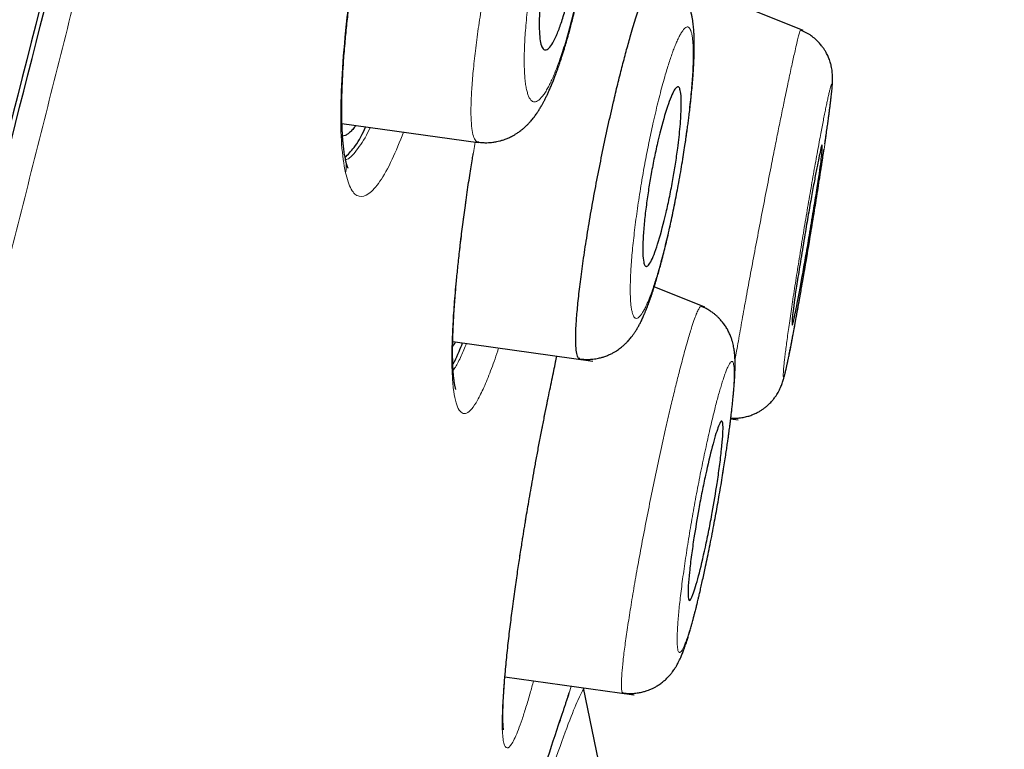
# Model space of a CAD drawing. Header units: millimetres. Extents: x 8 to 428, y 12 to 633.
# Tile 651 of 656: x 411.63 to 421.37, y 583.31 to 590.54. Entities that reach past the tile are written whole.
import ezdxf

# ---------------------------------------------------------------- set-up
doc = ezdxf.new("R2010")
doc.units = ezdxf.units.MM

msp = doc.modelspace()

# ---------------------------------------------------------------- linework, layer by layer
at = {"color": 7, "linetype": 'Continuous', "lineweight": 30}
for p, q in [((419.3847, 590.4298), (418.2501, 590.8883)), ((414.82, 589.5098), (416.1668, 589.3205)), ((418.412, 587.6889), (417.9106, 587.8915)), ((415.9165, 587.3504), (417.3029, 587.1555)), ((418.6676, 586.5848), (418.7396, 586.5747)), ((416.4327, 584.0296), (417.7094, 583.8501)), ((417.214, 583.9063), (417.2108, 583.9022)), ((417.678, 581.6577), (417.2112, 583.9201)), ((417.2114, 583.9025), (417.214, 583.9063)), ((417.7094, 583.8501), (417.7121, 583.8497))]:
    msp.add_line(p, q, dxfattribs=at)
at = {"color": 8, "linetype": 'Continuous', "lineweight": 0, "flags": 128}
msp.add_lwpolyline([(416.4299, 584.0297), (416.4343, 584.0516), (416.4352, 584.059)], dxfattribs=at)
at = {"color": 8, "linetype": 'Continuous', "lineweight": 0}
for centre, radius, start, end in [((414.6074, 589.089), 0.2553, 344.79465, 12.43312), ((415.6944, 587.1081), 0.2234, 344.88515, 2.22765)]:
    msp.add_arc(centre, radius, start, end, dxfattribs=at)
at = {"color": 7, "linetype": 'Continuous', "lineweight": 30}
for points, knots in [([(420.0143, 629.605), (420.0135, 629.6026), (420.0118, 629.5977), (419.9709, 629.469), (419.8775, 629.1474), (419.7217, 628.5799), (419.4964, 627.7522), (419.1985, 626.6706), (418.8245, 625.2999), (418.4108, 623.7794), (417.9767, 622.177), (417.5463, 620.5796), (417.0505, 618.7242), (416.485, 616.5797), (415.861, 614.1638), (415.1535, 611.4), (414.3718, 608.3235), (413.5264, 604.979), (412.6735, 601.595), (411.8176, 598.1974), (410.6798, 593.6743), (409.2516, 588.0183), (407.5364, 581.2404), (405.8196, 574.4916), (404.1039, 567.7616), (402.4119, 561.181), (400.7487, 554.7281), (399.1155, 548.4035), (397.707, 542.9442), (396.5243, 538.3599), (395.5675, 534.6468), (394.6152, 530.9454), (394.0005, 528.5446), (393.6916, 527.3385)], [0, 0, 0, 0, 0.030104, 0.061035, 0.09217, 0.123409, 0.154679, 0.185995, 0.217455, 0.249147, 0.270468, 0.291994, 0.313775, 0.335843, 0.357877, 0.379688, 0.405541, 0.431088, 0.456365, 0.481427, 0.506312, 0.555772, 0.604988, 0.653967, 0.702726, 0.751547, 0.797345, 0.843352, 0.889543, 0.91688, 0.944369, 0.972053, 1, 1, 1, 1]), ([(421.3749, 627.6784), (421.3742, 627.6754), (421.3726, 627.6691), (421.3344, 627.5379), (421.2451, 627.214), (421.1055, 626.6851), (420.9237, 625.9951), (420.7116, 625.1986), (420.4537, 624.2312), (420.147, 623.0747), (419.8031, 621.7801), (419.4259, 620.3572), (419.0212, 618.8254), (418.5979, 617.2161), (418.1697, 615.5695), (417.7521, 613.9425), (417.3069, 612.1961), (416.7872, 610.152), (416.1906, 607.8004), (415.5185, 605.149), (414.8321, 602.4406), (414.1356, 599.6965), (413.4321, 596.9301), (412.4894, 593.2246), (411.2999, 588.5722), (409.865, 582.9758), (408.4243, 577.3788), (406.9794, 571.7865), (405.5324, 566.1975), (404.1546, 560.907), (402.8521, 555.9116), (401.6245, 551.2139), (400.3974, 546.5215), (399.3255, 542.4223), (398.4087, 538.9182), (397.647, 536.0043), (396.8922, 533.114), (396.1463, 530.251), (395.6649, 528.3911), (395.4239, 527.4603)], [0, 0, 0, 0, 0.027802, 0.059104, 0.090443, 0.121803, 0.146902, 0.172005, 0.197113, 0.222239, 0.247392, 0.268376, 0.289385, 0.31042, 0.326215, 0.342014, 0.357809, 0.373592, 0.394608, 0.4156, 0.436565, 0.457508, 0.478426, 0.499323, 0.541077, 0.582794, 0.624472, 0.666101, 0.707702, 0.749322, 0.784323, 0.819351, 0.854402, 0.889475, 0.911535, 0.933614, 0.955715, 0.977839, 1, 1, 1, 1]), ([(411.3432, 588.545), (411.7805, 590.2594), (412.5045, 593.0981), (413.5064, 597.0351), (414.3543, 600.3616), (415.1909, 603.6403), (416.0099, 606.8423), (416.7563, 609.7519), (417.4213, 612.333), (418.0017, 614.5706), (418.5287, 616.5788), (418.9954, 618.3355), (419.4053, 619.87), (419.8228, 621.4271), (420.2231, 622.921), (420.5842, 624.2639), (420.8704, 625.327), (421.1092, 626.2224), (421.2781, 626.857), (421.3599, 627.1329), (421.3638, 627.1464), (421.3656, 627.1526)], [0, 0, 0, 0, 0.071861, 0.118981, 0.166245, 0.213437, 0.260487, 0.307746, 0.347209, 0.386499, 0.425942, 0.465442, 0.504795, 0.544129, 0.603206, 0.661979, 0.720088, 0.777941, 0.85505, 0.932506, 1, 1, 1, 1]), ([(416.1675, 589.3243), (416.1826, 589.3225), (416.211, 589.3192), (416.251, 589.3186), (416.2847, 589.3202), (416.3116, 589.323), (416.3339, 589.3263), (416.3564, 589.3305), (416.3818, 589.3363), (416.4087, 589.3441), (416.433, 589.3524), (416.4531, 589.3602), (416.4708, 589.3678), (416.4883, 589.376), (416.5081, 589.3861), (416.5299, 589.3983), (416.5509, 589.4115), (416.5684, 589.4234), (416.5836, 589.4345), (416.5999, 589.447), (416.6184, 589.4623), (416.6356, 589.4779), (416.6528, 589.4943), (416.6714, 589.5134), (416.6943, 589.5391), (416.7182, 589.5685), (416.7418, 589.6005), (416.7626, 589.6315), (416.7819, 589.6623), (416.799, 589.6918), (416.8144, 589.72), (416.8281, 589.7461), (416.8423, 589.7745), (416.8571, 589.8056), (416.8726, 589.8395), (416.8888, 589.877), (416.9049, 589.9158), (416.9203, 589.9546), (416.936, 589.9956), (416.9523, 590.0403), (416.9688, 590.087), (416.985, 590.1349), (416.9998, 590.1802), (417.0125, 590.2206), (417.0225, 590.2531), (417.0302, 590.2787), (417.0365, 590.2998), (417.0425, 590.3203), (417.0504, 590.3479), (417.061, 590.3854), (417.0745, 590.4344), (417.0895, 590.4911), (417.1057, 590.5542), (417.124, 590.6286), (417.1443, 590.7152), (417.1666, 590.8151), (417.1892, 590.9227), (417.2092, 591.0241), (417.2266, 591.1172), (417.2415, 591.2007), (417.2559, 591.2863), (417.2694, 591.3708), (417.2813, 591.4507), (417.2915, 591.5231), (417.3001, 591.5878), (417.3072, 591.645), (417.313, 591.6946), (417.3178, 591.737), (417.3215, 591.7723), (417.3242, 591.7983), (417.326, 591.8167), (417.3274, 591.8314), (417.329, 591.8488), (417.3311, 591.8711), (417.3335, 591.8986), (417.3364, 591.9335), (417.3394, 591.9736), (417.3424, 592.0164), (417.3449, 592.0573), (417.3475, 592.105), (417.3497, 592.1577), (417.3514, 592.214), (417.3523, 592.2659), (417.3524, 592.3112), (417.352, 592.3528), (417.3511, 592.3899), (417.3498, 592.4257), (417.3483, 592.4546), (417.3468, 592.4779), (417.3455, 592.4956), (417.3442, 592.5124), (417.3427, 592.5284), (417.341, 592.5456), (417.3386, 592.5673), (417.3355, 592.5917), (417.3319, 592.616), (417.3281, 592.6387), (417.3239, 592.6614), (417.3189, 592.6853), (417.3131, 592.7104), (417.3066, 592.7347), (417.3004, 592.7558), (417.294, 592.7759), (417.287, 592.7961), (417.2771, 592.8219), (417.2638, 592.8526), (417.2494, 592.8814), (417.2331, 592.9107), (417.2148, 592.9399), (417.194, 592.9688), (417.173, 592.9947), (417.1539, 593.0159), (417.1354, 593.0346), (417.1187, 593.0499), (417.1037, 593.0628), (417.0888, 593.0748), (417.0726, 593.0869), (417.0533, 593.1002), (417.0286, 593.1156), (416.9964, 593.1334), (416.9715, 593.1441), (416.9577, 593.15)], [0, 0, 0, 0, 0.00937, 0.01752, 0.024362, 0.029829, 0.033927, 0.03809, 0.044068, 0.050293, 0.055676, 0.060201, 0.063861, 0.067882, 0.072783, 0.078563, 0.084613, 0.089415, 0.092838, 0.097814, 0.104285, 0.11009, 0.114601, 0.122065, 0.130716, 0.141858, 0.153068, 0.163514, 0.1732, 0.184498, 0.192335, 0.20027, 0.209883, 0.218998, 0.228822, 0.240518, 0.251804, 0.261465, 0.272384, 0.283921, 0.295586, 0.307391, 0.319042, 0.328153, 0.335553, 0.341249, 0.345317, 0.349556, 0.35475, 0.363367, 0.373751, 0.385745, 0.398578, 0.412144, 0.430134, 0.44928, 0.469589, 0.491069, 0.506045, 0.521546, 0.537576, 0.55382, 0.568906, 0.582678, 0.595135, 0.606273, 0.616082, 0.624542, 0.631656, 0.637429, 0.640367, 0.642964, 0.646447, 0.65104, 0.656745, 0.663563, 0.672921, 0.682325, 0.691349, 0.699992, 0.714476, 0.727827, 0.740168, 0.752398, 0.761887, 0.772077, 0.781572, 0.790715, 0.795775, 0.800875, 0.805618, 0.809985, 0.814627, 0.820349, 0.828532, 0.83593, 0.841966, 0.848445, 0.855699, 0.863091, 0.87053, 0.876903, 0.881764, 0.887982, 0.894217, 0.90392, 0.913159, 0.919209, 0.928008, 0.937435, 0.94382, 0.950281, 0.956129, 0.960868, 0.964911, 0.968668, 0.972833, 0.977401, 0.983174, 0.990735, 1, 1, 1, 1]), ([(416.8453, 591.1662), (416.8564, 591.2225), (416.8787, 591.3355), (416.918, 591.4978), (416.9597, 591.6483), (417.0027, 591.7804), (417.0452, 591.8877), (417.0858, 591.9658), (417.1235, 592.0112), (417.1581, 592.0208), (417.1843, 591.9929), (417.2054, 591.9106), (417.2107, 591.765), (417.2018, 591.5748), (417.1856, 591.4136), (417.1638, 591.2508), (417.1358, 591.0848), (417.102, 590.9176), (417.063, 590.7527), (417.0213, 590.6012), (416.9786, 590.4691), (416.9369, 590.3632), (416.8966, 590.2868), (416.8592, 590.2427), (416.8243, 590.2336), (416.7971, 590.2616), (416.7754, 590.3439), (416.7695, 590.4895), (416.7784, 590.68), (416.7947, 590.8419), (416.8166, 591.0052), (416.8359, 591.1137), (416.8453, 591.1662)], [0, 0, 0, 0, 0.030284, 0.0608765, 0.0916011, 0.1227882, 0.1541107, 0.1859796, 0.2182187, 0.2507527, 0.281943, 0.312985, 0.3750745, 0.4093219, 0.4415886, 0.47152, 0.499643, 0.5305175, 0.5616016, 0.5927128, 0.6238472, 0.6552652, 0.6867511, 0.7186071, 0.7505777, 0.7817492, 0.8129333, 0.8750437, 0.9094932, 0.9417942, 0.9718435, 1, 1, 1, 1]), ([(414.8566, 589.1445), (414.8545, 589.1543), (414.8505, 589.173), (414.8453, 589.2034), (414.8409, 589.2329), (414.8371, 589.2621), (414.8335, 589.294), (414.83, 589.3297), (414.8268, 589.3696), (414.8243, 589.4083), (414.8224, 589.4451), (414.821, 589.4789), (414.82, 589.5103), (414.8193, 589.5393), (414.8187, 589.5672), (414.8183, 589.5986), (414.8181, 589.6348), (414.8182, 589.6763), (414.8187, 589.7207), (414.8196, 589.7695), (414.821, 589.8242), (414.8232, 589.8854), (414.8261, 589.9533), (414.8301, 590.028), (414.8353, 590.111), (414.8419, 590.2026), (414.8496, 590.2958), (414.8581, 590.3886), (414.8669, 590.4764), (414.8763, 590.563), (414.8859, 590.6456), (414.8955, 590.724), (414.905, 590.7979), (414.9143, 590.867), (414.9229, 590.9291), (414.9309, 590.9841), (414.9378, 591.0308), (414.9437, 591.0703), (414.9486, 591.1023), (414.9531, 591.1309), (414.9564, 591.1522), (414.9585, 591.1654), (414.9591, 591.1686)], [0, 0, 0, 0, 0.033137, 0.063117, 0.089927, 0.113789, 0.136672, 0.16583, 0.194065, 0.220959, 0.243607, 0.264791, 0.283657, 0.300084, 0.315536, 0.331559, 0.352779, 0.374926, 0.397999, 0.422208, 0.449214, 0.479375, 0.510704, 0.544841, 0.581789, 0.621549, 0.664126, 0.700013, 0.736498, 0.771009, 0.803462, 0.833839, 0.862128, 0.888331, 0.912452, 0.932336, 0.950038, 0.964709, 0.976334, 0.985518, 0.996382, 1, 1, 1, 1]), ([(417.1753, 587.1815), (417.1712, 587.1813), (417.159, 587.1806), (417.1457, 587.2139), (417.1351, 587.2792), (417.1321, 587.3779), (417.1366, 587.5065), (417.1484, 587.6619), (417.1671, 587.8409), (417.1921, 588.0404), (417.2232, 588.2573), (417.2599, 588.4886), (417.302, 588.7311), (417.3488, 588.98), (417.3991, 589.2313), (417.4522, 589.4807), (417.5026, 589.7037), (417.549, 589.8985), (417.5909, 590.0659), (417.6324, 590.2234), (417.6777, 590.3863), (417.7259, 590.548), (417.7755, 590.7), (417.8212, 590.8246), (417.8624, 590.9196), (417.8977, 590.9806), (417.9253, 591.0108), (417.9381, 591.0067), (417.9436, 591.0049)], [0, 0, 0, 0, 0.020559, 0.062089, 0.103579, 0.145003, 0.186344, 0.227638, 0.268903, 0.310122, 0.351277, 0.392386, 0.43353, 0.474762, 0.516064, 0.557392, 0.598711, 0.62971, 0.660723, 0.691754, 0.722807, 0.764193, 0.805488, 0.846588, 0.887434, 0.928371, 0.969564, 1, 1, 1, 1]), ([(417.1745, 587.1775), (417.1901, 587.1757), (417.2198, 587.1723), (417.2626, 587.1721), (417.3001, 587.1745), (417.3318, 587.1788), (417.3578, 587.1837), (417.3846, 587.1901), (417.4149, 587.199), (417.4498, 587.212), (417.4837, 587.2274), (417.5132, 587.2433), (417.5375, 587.2582), (417.5583, 587.2723), (417.5779, 587.2869), (417.5947, 587.3005), (417.6085, 587.3125), (417.6185, 587.3218), (417.6278, 587.3306), (417.6375, 587.3402), (417.6489, 587.3522), (417.6621, 587.3669), (417.6761, 587.3834), (417.6884, 587.3991), (417.6986, 587.4127), (417.7073, 587.4249), (417.7157, 587.4371), (417.7241, 587.4498), (417.7326, 587.4632), (417.7439, 587.4819), (417.7579, 587.5065), (417.7748, 587.5384), (417.789, 587.5676), (417.8005, 587.5926), (417.8083, 587.6103), (417.8146, 587.625), (417.8199, 587.6375), (417.8251, 587.6501), (417.8316, 587.6661), (417.8396, 587.6863), (417.8483, 587.7091), (417.8567, 587.7318), (417.865, 587.7546), (417.8725, 587.776), (417.8791, 587.7951), (417.8842, 587.8102), (417.8888, 587.8237), (417.8954, 587.8437), (417.9048, 587.8726), (417.9168, 587.9111), (417.9301, 587.9546), (417.9442, 588.0026), (417.9593, 588.056), (417.9762, 588.1175), (417.9947, 588.1879), (418.015, 588.2684), (418.0363, 588.3565), (418.0567, 588.4456), (418.0763, 588.5342), (418.0947, 588.6213), (418.1132, 588.7122), (418.1312, 588.8042), (418.1495, 588.9017), (418.1675, 589.0021), (418.185, 589.1043), (418.2006, 589.2001), (418.2136, 589.284), (418.2244, 589.3567), (418.2333, 589.4191), (418.2412, 589.4773), (418.2486, 589.5332), (418.256, 589.592), (418.2637, 589.6566), (418.2716, 589.7275), (418.2793, 589.8022), (418.2866, 589.88), (418.2919, 589.9445), (418.2956, 589.9937), (418.2977, 590.0261), (418.2995, 590.0541), (418.3008, 590.0777), (418.3019, 590.0974), (418.3027, 590.1152), (418.3036, 590.1337), (418.3047, 590.1616), (418.3059, 590.1985), (418.3068, 590.243), (418.3071, 590.2878), (418.3067, 590.3323), (418.3054, 590.3754), (418.3035, 590.4126), (418.3013, 590.4442), (418.2987, 590.4721), (418.2954, 590.5009), (418.2911, 590.5321), (418.2853, 590.5656), (418.2788, 590.5957), (418.273, 590.6185), (418.269, 590.6329), (418.2649, 590.6466), (418.2602, 590.6615), (418.2543, 590.6785), (418.2449, 590.7033), (418.2306, 590.736), (418.2107, 590.7741), (418.1881, 590.8102), (418.1639, 590.8433), (418.1358, 590.8764), (418.1068, 590.9052), (418.078, 590.9298), (418.0531, 590.9487), (418.0314, 590.9632), (418.0134, 590.9741), (417.9961, 590.9838), (417.9731, 590.9957), (417.9547, 591.0035), (417.9442, 591.008)], [0, 0, 0, 0, 0.009484, 0.017972, 0.025376, 0.031625, 0.036669, 0.040695, 0.047403, 0.055359, 0.063302, 0.070192, 0.07602, 0.081031, 0.086357, 0.092141, 0.095563, 0.09871, 0.101555, 0.104538, 0.108677, 0.113998, 0.119556, 0.125112, 0.129336, 0.133441, 0.137614, 0.141928, 0.146559, 0.151517, 0.161327, 0.172112, 0.184621, 0.191409, 0.197282, 0.201984, 0.205568, 0.209426, 0.214221, 0.22107, 0.228473, 0.235268, 0.241444, 0.248451, 0.253842, 0.257598, 0.261158, 0.265133, 0.274141, 0.284738, 0.295533, 0.307482, 0.320235, 0.333761, 0.350063, 0.367358, 0.385646, 0.40493, 0.421075, 0.437861, 0.455292, 0.472844, 0.489692, 0.509748, 0.528697, 0.546543, 0.563292, 0.575905, 0.587822, 0.599044, 0.609604, 0.620569, 0.633945, 0.648484, 0.664192, 0.681077, 0.699148, 0.707791, 0.715496, 0.72226, 0.728083, 0.732964, 0.736984, 0.74149, 0.746957, 0.75834, 0.770562, 0.783006, 0.796027, 0.808958, 0.821324, 0.830089, 0.83846, 0.847421, 0.857044, 0.867414, 0.878639, 0.884015, 0.887974, 0.891478, 0.895586, 0.900309, 0.905491, 0.916023, 0.926487, 0.935772, 0.944377, 0.952862, 0.962845, 0.969181, 0.975688, 0.981611, 0.984818, 0.988269, 0.99332, 1, 1, 1, 1]), ([(419.5987, 589.3072), (419.5993, 589.3116), (419.6032, 589.3373), (419.61, 589.3842), (419.6188, 589.4455), (419.6267, 589.502), (419.6334, 589.5505), (419.639, 589.5918), (419.6441, 589.6308), (419.6491, 589.6687), (419.6539, 589.7069), (419.6584, 589.7445), (419.6623, 589.7781), (419.6657, 589.8088), (419.6686, 589.8372), (419.6711, 589.8652), (419.6732, 589.8919), (419.6746, 589.9164), (419.6755, 589.941), (419.6756, 589.9663), (419.6745, 589.9947), (419.672, 590.0223), (419.6683, 590.0493), (419.6621, 590.0813), (419.6536, 590.113), (419.6442, 590.1408), (419.6358, 590.1621), (419.6269, 590.1821), (419.6165, 590.2031), (419.6034, 590.2266), (419.5867, 590.2527), (419.5655, 590.2817), (419.5383, 590.3133), (419.5043, 590.3464), (419.4631, 590.3791), (419.4148, 590.41), (419.3786, 590.4261), (419.3599, 590.4344)], [0, 0, 0, 0, 0.008809, 0.051706, 0.099287, 0.142651, 0.181828, 0.216839, 0.247702, 0.285347, 0.322399, 0.36079, 0.404002, 0.434803, 0.470432, 0.510912, 0.550783, 0.586866, 0.618958, 0.649459, 0.677776, 0.697186, 0.714925, 0.734137, 0.757175, 0.772332, 0.784722, 0.79577, 0.808578, 0.823258, 0.839826, 0.859214, 0.881812, 0.907475, 0.935967, 0.966955, 1, 1, 1, 1]), ([(417.8803, 589.012), (417.8906, 589.067), (417.9114, 589.1778), (417.9595, 589.3926), (418.0115, 589.5874), (418.06, 589.7332), (418.0939, 589.8156), (418.124, 589.8655), (418.1426, 589.8755), (418.1538, 589.8692), (418.1598, 589.8615), (418.1659, 589.8469), (418.174, 589.8127), (418.1795, 589.7356), (418.1765, 589.613), (418.1675, 589.4839), (418.157, 589.3764), (418.1418, 589.2517), (418.1221, 589.1112), (418.0953, 588.95), (418.0641, 588.7873), (418.0162, 588.5703), (417.9642, 588.3744), (417.9164, 588.2299), (417.8828, 588.149), (417.8531, 588.1004), (417.8347, 588.0908), (417.8239, 588.0964), (417.818, 588.1026), (417.8116, 588.1152), (417.8026, 588.147), (417.7958, 588.2237), (417.7985, 588.3426), (417.806, 588.4579), (417.8153, 588.5623), (417.8308, 588.6959), (417.8535, 588.8568), (417.8716, 588.962), (417.8803, 589.012)], [0, 0, 0, 0, 0.029615, 0.05974, 0.121053, 0.152487, 0.184649, 0.217319, 0.25044, 0.258794, 0.269271, 0.281824, 0.29633, 0.331608, 0.375037, 0.399028, 0.421678, 0.443199, 0.472741, 0.499687, 0.529843, 0.560442, 0.62206, 0.653588, 0.685382, 0.71771, 0.750294, 0.757237, 0.76664, 0.778453, 0.792733, 0.828921, 0.874987, 0.893194, 0.910723, 0.943419, 0.973088, 1, 1, 1, 1]), ([(414.9574, 589.4905), (414.9522, 589.4832), (414.9364, 589.4607), (414.911, 589.4329), (414.8812, 589.4063), (414.8531, 589.3906), (414.8346, 589.3834), (414.8262, 589.3843), (414.826, 589.3843)], [0, 0, 0, 0, 0.1075947, 0.3287891, 0.5508519, 0.7743893, 0.9956477, 1, 1, 1, 1]), ([(414.8512, 589.1708), (414.8803, 589.2012), (414.9426, 589.2662), (415.0128, 589.378), (415.0529, 589.4733), (415.0544, 589.4769)], [0, 0, 0, 0, 0.4583106, 0.9795822, 1, 1, 1, 1]), ([(418.6685, 586.5913), (418.6741, 586.5908), (418.6977, 586.5885), (418.7385, 586.5907), (418.7888, 586.597), (418.8344, 586.6078), (418.8745, 586.621), (418.9109, 586.6363), (418.9431, 586.6528), (418.972, 586.6704), (418.9972, 586.6879), (419.0201, 586.7059), (419.0447, 586.7276), (419.0698, 586.7531), (419.0949, 586.7831), (419.1144, 586.8101), (419.13, 586.8347), (419.1412, 586.8545), (419.1505, 586.8725), (419.1578, 586.8881), (419.1653, 586.9054), (419.173, 586.9249), (419.1804, 586.946), (419.187, 586.9666), (419.1924, 586.985), (419.1963, 586.9993), (419.2, 587.0132), (419.2035, 587.027), (419.207, 587.0413), (419.2108, 587.0571), (419.2146, 587.0736), (419.2184, 587.0904), (419.2218, 587.1057), (419.225, 587.1206), (419.2278, 587.1334), (419.23, 587.1438), (419.232, 587.153), (419.234, 587.1624), (419.2365, 587.1743), (419.2399, 587.1909), (419.2446, 587.2136), (419.2506, 587.2436), (419.258, 587.2805), (419.2664, 587.3235), (419.2755, 587.3706), (419.2862, 587.427), (419.2985, 587.4922), (419.3121, 587.5663), (419.3255, 587.6397), (419.3384, 587.7116), (419.3509, 587.7818), (419.3631, 587.8511), (419.3752, 587.9206), (419.3887, 587.9989), (419.4036, 588.0862), (419.4199, 588.1826), (419.4348, 588.2717), (419.4483, 588.3529), (419.4607, 588.4276), (419.4735, 588.5059), (419.4871, 588.5897), (419.5016, 588.679), (419.5167, 588.7735), (419.5323, 588.8723), (419.5464, 588.9625), (419.5589, 589.043), (419.5696, 589.1131), (419.5802, 589.1829), (419.587, 589.228), (419.5903, 589.2506)], [0, 0, 0, 0, 0.004581, 0.019316, 0.033122, 0.045837, 0.057336, 0.067525, 0.077936, 0.086764, 0.095127, 0.103069, 0.11058, 0.122131, 0.132655, 0.143148, 0.151181, 0.159415, 0.165048, 0.171296, 0.178567, 0.189252, 0.201735, 0.214276, 0.225695, 0.236109, 0.245704, 0.256037, 0.265591, 0.276434, 0.289011, 0.298355, 0.308234, 0.316953, 0.324174, 0.329899, 0.334133, 0.339207, 0.345551, 0.353326, 0.365485, 0.38003, 0.396961, 0.416232, 0.435914, 0.454973, 0.482393, 0.508415, 0.533044, 0.556288, 0.578157, 0.598951, 0.619572, 0.640086, 0.667276, 0.694291, 0.721134, 0.741155, 0.761177, 0.782461, 0.805395, 0.829986, 0.856244, 0.884187, 0.913846, 0.934513, 0.955853, 0.977865, 1, 1, 1, 1]), ([(419.402, 588.4112), (419.4075, 588.4444), (419.4184, 588.5101), (419.4402, 588.6372), (419.4666, 588.7855), (419.4951, 588.9413), (419.5272, 589.1102), (419.5573, 589.2569), (419.5698, 589.3024), (419.5729, 589.2951), (419.5739, 589.2852), (419.5738, 589.2627), (419.5708, 589.2176), (419.5618, 589.1359), (419.5452, 589.0147), (419.5196, 588.8484), (419.4854, 588.6398), (419.4537, 588.449), (419.4291, 588.3004), (419.4066, 588.1707), (419.3796, 588.0187), (419.35, 587.8589), (419.3253, 587.7279), (419.3058, 587.6288), (419.2871, 587.5398), (419.2784, 587.5083), (419.2752, 587.5155), (419.2742, 587.5259), (419.2744, 587.549), (419.2775, 587.5948), (419.2865, 587.6773), (419.3032, 587.799), (419.3287, 587.9651), (419.3626, 588.1733), (419.3885, 588.3296), (419.402, 588.4112)], [0, 0, 0, 0, 0.017894, 0.035369, 0.069588, 0.102526, 0.134219, 0.193705, 0.248425, 0.260418, 0.274124, 0.289385, 0.315245, 0.344754, 0.377857, 0.414477, 0.454837, 0.498779, 0.516946, 0.534873, 0.569618, 0.603066, 0.634939, 0.665649, 0.694918, 0.749222, 0.761557, 0.775372, 0.790733, 0.816875, 0.846363, 0.879506, 0.916075, 0.956148, 1, 1, 1, 1]), ([(414.8806, 589.0668), (414.8806, 589.0668), (414.8806, 589.0669), (414.88, 589.0681), (414.8789, 589.0706), (414.8772, 589.0744), (414.8752, 589.0794), (414.8729, 589.0856), (414.8705, 589.0928), (414.8676, 589.1019), (414.8643, 589.1133), (414.8606, 589.1274), (414.858, 589.1386), (414.8566, 589.1445)], [0, 0, 0, 0, 0.069182, 0.148529, 0.218301, 0.293127, 0.374957, 0.444822, 0.526864, 0.623257, 0.734134, 0.859654, 1, 1, 1, 1]), ([(415.9176, 587.1168), (415.9169, 587.1363), (415.9157, 587.1739), (415.9151, 587.2333), (415.9154, 587.2908), (415.9163, 587.3459), (415.9177, 587.3973), (415.9193, 587.4445), (415.9211, 587.4865), (415.9228, 587.5226), (415.9242, 587.5506), (415.9253, 587.5709), (415.9261, 587.5852), (415.9269, 587.5982), (415.9277, 587.6126), (415.9289, 587.6325), (415.9306, 587.659), (415.9329, 587.693), (415.9361, 587.7377), (415.9403, 587.7929), (415.9456, 587.8581), (415.9517, 587.9274), (415.9584, 588.0002), (415.966, 588.0764), (415.9743, 588.1561), (415.9834, 588.2393), (415.9933, 588.326), (416.0042, 588.416), (416.0159, 588.5092), (416.0282, 588.6035), (416.0415, 588.7019), (416.0555, 588.8013), (416.07, 588.9005), (416.084, 588.9928), (416.0974, 589.0781), (416.109, 589.1506), (416.1164, 589.1947), (416.1194, 589.2128)], [0, 0, 0, 0, 0.045729, 0.087937, 0.126616, 0.161755, 0.19334, 0.220887, 0.244978, 0.265183, 0.281217, 0.291037, 0.298182, 0.304187, 0.311777, 0.321004, 0.335566, 0.352938, 0.373123, 0.403144, 0.434906, 0.467555, 0.501083, 0.535484, 0.570749, 0.60687, 0.643839, 0.681645, 0.720282, 0.759471, 0.797035, 0.839351, 0.878674, 0.915025, 0.948419, 0.978869, 1, 1, 1, 1]), ([(417.6013, 583.8692), (417.6214, 583.8671), (417.6596, 583.863), (417.7147, 583.8651), (417.7634, 583.8716), (417.8047, 583.881), (417.8382, 583.8914), (417.8638, 583.9011), (417.8836, 583.9096), (417.9035, 583.919), (417.9278, 583.9319), (417.9587, 583.9509), (417.9904, 583.9739), (418.0214, 584.0002), (418.0492, 584.0275), (418.0731, 584.0547), (418.0914, 584.078), (418.1047, 584.0967), (418.1149, 584.112), (418.1229, 584.1248), (418.1303, 584.137), (418.1385, 584.1514), (418.1493, 584.1714), (418.1612, 584.1952), (418.1719, 584.2185), (418.181, 584.2396), (418.189, 584.2593), (418.1967, 584.2789), (418.2048, 584.3005), (418.2131, 584.3238), (418.2212, 584.3473), (418.2286, 584.3696), (418.2354, 584.3904), (418.2416, 584.4102), (418.2478, 584.4302), (418.2539, 584.4505), (418.2601, 584.4714), (418.2662, 584.4923), (418.2725, 584.5145), (418.279, 584.5375), (418.2858, 584.5623), (418.2929, 584.5887), (418.3009, 584.6187), (418.3092, 584.6505), (418.3171, 584.6815), (418.324, 584.7089), (418.3296, 584.7313), (418.3338, 584.7485), (418.3371, 584.7616), (418.3409, 584.7774), (418.3465, 584.8004), (418.3545, 584.8343), (418.3645, 584.8769), (418.3765, 584.9289), (418.3899, 584.9887), (418.4044, 585.0545), (418.4207, 585.1306), (418.4388, 585.2174), (418.4588, 585.3159), (418.4793, 585.4198), (418.4987, 585.5212), (418.5169, 585.6191), (418.5338, 585.7125), (418.5507, 585.8083), (418.5672, 585.9051), (418.5829, 585.9993), (418.5971, 586.0874), (418.6095, 586.1671), (418.6203, 586.2385), (418.6296, 586.3016), (418.6373, 586.3556), (418.6437, 586.4013), (418.6489, 586.4393), (418.6533, 586.4724), (418.6575, 586.504), (418.6617, 586.5372), (418.6663, 586.5733), (418.671, 586.6123), (418.676, 586.6543), (418.6811, 586.6996), (418.6863, 586.7475), (418.6908, 586.7923), (418.6947, 586.833), (418.6978, 586.8687), (418.7006, 586.9026), (418.7032, 586.9368), (418.7055, 586.9711), (418.7074, 587.0034), (418.7087, 587.0317), (418.7095, 587.0544), (418.7101, 587.0737), (418.7105, 587.0915), (418.7107, 587.1108), (418.7106, 587.1331), (418.7102, 587.1567), (418.7094, 587.18), (418.7082, 587.2018), (418.7066, 587.2219), (418.7047, 587.2413), (418.702, 587.2626), (418.6985, 587.2853), (418.6939, 587.3097), (418.6879, 587.3358), (418.6797, 587.365), (418.6683, 587.3983), (418.6533, 587.4342), (418.6346, 587.4708), (418.6127, 587.5065), (418.5882, 587.5402), (418.567, 587.5648), (418.5513, 587.5812), (418.5415, 587.591), (418.5319, 587.6), (418.5219, 587.609), (418.5081, 587.6207), (418.4877, 587.6365), (418.4587, 587.6564), (418.4214, 587.6783), (418.3927, 587.6908), (418.3772, 587.6976)], [0, 0, 0, 0, 0.011378, 0.021767, 0.031, 0.038951, 0.045531, 0.050683, 0.054375, 0.057685, 0.063466, 0.070826, 0.079751, 0.087446, 0.095728, 0.10351, 0.110758, 0.116285, 0.120909, 0.124644, 0.128156, 0.133304, 0.140184, 0.149564, 0.158195, 0.166, 0.173072, 0.180085, 0.188252, 0.19705, 0.205225, 0.212729, 0.21957, 0.225937, 0.232006, 0.238564, 0.244818, 0.250984, 0.257139, 0.264213, 0.270626, 0.27779, 0.285702, 0.294321, 0.3023, 0.308976, 0.314354, 0.318437, 0.321229, 0.323652, 0.329662, 0.33733, 0.346988, 0.358407, 0.37146, 0.385157, 0.399288, 0.417556, 0.436504, 0.456137, 0.476463, 0.493228, 0.510442, 0.52811, 0.546237, 0.564216, 0.580883, 0.596213, 0.610195, 0.622778, 0.633965, 0.643154, 0.651141, 0.657928, 0.664314, 0.671582, 0.679749, 0.688411, 0.698144, 0.708951, 0.720835, 0.733511, 0.743367, 0.752943, 0.762244, 0.771397, 0.781706, 0.792426, 0.801345, 0.808817, 0.814646, 0.820515, 0.826865, 0.834472, 0.84327, 0.851721, 0.859291, 0.86596, 0.872454, 0.878938, 0.886026, 0.893212, 0.900205, 0.907444, 0.915427, 0.924125, 0.932809, 0.941344, 0.949731, 0.957475, 0.960301, 0.962973, 0.965491, 0.967857, 0.970708, 0.975745, 0.98237, 0.990497, 1, 1, 1, 1]), ([(415.9444, 587.3465), (415.941, 587.3403), (415.931, 587.3219), (415.9218, 587.3088), (415.9156, 587.3002)], [0, 0, 0, 0, 0.338591, 1, 1, 1, 1]), ([(415.9175, 587.122), (415.9237, 587.133), (415.9434, 587.1677), (415.9758, 587.2387), (416.0026, 587.3068), (416.0143, 587.3366)], [0, 0, 0, 0, 0.207113, 0.653042, 1, 1, 1, 1]), ([(416.4352, 584.0589), (416.4379, 584.0893), (416.4432, 584.149), (416.4527, 584.2427), (416.4627, 584.3364), (416.4734, 584.4297), (416.4844, 584.5218), (416.4957, 584.6122), (416.5077, 584.7049), (416.5203, 584.7992), (416.5334, 584.8944), (416.5462, 584.9848), (416.5585, 585.0699), (416.5703, 585.1495), (416.5818, 585.2256), (416.5929, 585.2975), (416.6033, 585.3645), (416.6127, 585.4241), (416.6217, 585.4797), (416.6306, 585.5351), (416.642, 585.6048), (416.6563, 585.6906), (416.6738, 585.7939), (416.6927, 585.9028), (416.7129, 586.0171), (416.7344, 586.1365), (416.7576, 586.2619), (416.782, 586.3916), (416.8069, 586.521), (416.8314, 586.6457), (416.8547, 586.7617), (416.8766, 586.869), (416.8972, 586.9679), (416.9164, 587.0592), (416.9332, 587.1377), (416.9435, 587.1853), (416.9479, 587.2054)], [0, 0, 0, 0, 0.039183, 0.076863, 0.113041, 0.147715, 0.180879, 0.212527, 0.242652, 0.275866, 0.306991, 0.336022, 0.362954, 0.387786, 0.410517, 0.433483, 0.453817, 0.471522, 0.487408, 0.503871, 0.521068, 0.549569, 0.579872, 0.611972, 0.644964, 0.679663, 0.716101, 0.754297, 0.793111, 0.829959, 0.86474, 0.896815, 0.926895, 0.954978, 0.981059, 1, 1, 1, 1]), ([(415.947, 586.8747), (415.947, 586.8749), (415.9469, 586.8752), (415.9454, 586.8797), (415.9433, 586.8872), (415.9408, 586.8972), (415.938, 586.9105), (415.9349, 586.9272), (415.9318, 586.9467), (415.9293, 586.9652), (415.9274, 586.9809), (415.9261, 586.9929), (415.9249, 587.0052), (415.9236, 587.0193), (415.9221, 587.0367), (415.9206, 587.0587), (415.919, 587.0855), (415.9181, 587.1059), (415.9176, 587.1168)], [0, 0, 0, 0, 0.065459, 0.138869, 0.204514, 0.272756, 0.347515, 0.428688, 0.509572, 0.587899, 0.630146, 0.669016, 0.70451, 0.743749, 0.792908, 0.851998, 0.921026, 1, 1, 1, 1]), ([(418.3511, 585.6917), (418.3619, 585.7492), (418.3834, 585.8645), (418.4293, 586.0828), (418.4859, 586.3212), (418.5348, 586.4845), (418.5643, 586.553), (418.5845, 586.5726), (418.5932, 586.5247), (418.589, 586.4153), (418.5777, 586.2843), (418.5586, 586.1222), (418.5284, 585.9139), (418.4926, 585.6945), (418.4519, 585.4806), (418.4053, 585.2573), (418.3471, 585.0119), (418.2912, 584.8248), (418.2551, 584.7635), (418.243, 584.8219), (418.2467, 584.9305), (418.2578, 585.0623), (418.2773, 585.2256), (418.307, 585.435), (418.3345, 585.5947), (418.3511, 585.6917)], [0, 0, 0, 0, 0.031186, 0.06247, 0.124675, 0.186879, 0.218187, 0.24946, 0.303338, 0.336739, 0.374248, 0.41304, 0.446912, 0.499041, 0.531018, 0.562953, 0.625803, 0.688114, 0.749943, 0.803093, 0.836668, 0.874833, 0.913918, 0.947732, 1, 1, 1, 1]), ([(416.4191, 583.5031), (416.4191, 583.5035), (416.419, 583.5042), (416.4182, 583.5091), (416.4176, 583.5142), (416.4169, 583.5204), (416.4161, 583.5278), (416.4152, 583.5383), (416.4143, 583.5534), (416.4133, 583.5734), (416.4127, 583.5956), (416.4124, 583.6191), (416.4123, 583.6431), (416.4126, 583.6664), (416.4129, 583.6852), (416.4132, 583.6995), (416.4135, 583.7096), (416.4138, 583.7204), (416.4142, 583.7339), (416.4149, 583.752), (416.4158, 583.774), (416.417, 583.7998), (416.4185, 583.8291), (416.4205, 583.8635), (416.423, 583.9033), (416.4262, 583.949), (416.4302, 584.0009), (416.4335, 584.0391), (416.4352, 584.0589)], [0, 0, 0, 0, 0.051361, 0.08426, 0.115771, 0.145338, 0.173109, 0.202849, 0.251554, 0.303889, 0.35428, 0.402661, 0.448951, 0.490535, 0.52609, 0.54404, 0.559929, 0.574471, 0.594236, 0.620824, 0.65425, 0.688356, 0.727516, 0.771748, 0.821077, 0.875535, 0.935159, 1, 1, 1, 1]), ([(416.9733, 583.5777), (416.9769, 583.5887), (416.9849, 583.613), (416.9966, 583.6486), (417.0086, 583.6851), (417.0201, 583.7201), (417.0315, 583.7547), (417.0431, 583.7898), (417.055, 583.8255), (417.0648, 583.8549), (417.0705, 583.872), (417.0724, 583.8775)], [0, 0, 0, 0, 0.098543, 0.217579, 0.333346, 0.445848, 0.55969, 0.679635, 0.805717, 0.937946, 1, 1, 1, 1]), ([(415.7051, 579.3636), (415.7274, 579.4459), (415.8387, 579.8565), (416.0204, 580.4948), (416.2435, 581.2573), (416.4416, 581.9107), (416.6456, 582.5653), (416.8328, 583.1553), (416.9344, 583.4665), (416.979, 583.6032)], [0, 0, 0, 0, 0.036194, 0.180605, 0.325205, 0.469085, 0.613427, 0.830213, 1, 1, 1, 1])]:
    msp.add_open_spline(points, degree=3, knots=knots, dxfattribs=at)
at = {"color": 8, "linetype": 'Continuous', "lineweight": 0}
for points, knots in [([(416.1752, 589.3269), (416.1668, 589.327), (416.1475, 589.3271), (416.1252, 589.3649), (416.1075, 589.4332), (416.0974, 589.5337), (416.0956, 589.6639), (416.1017, 589.8205), (416.1154, 590.0005), (416.1365, 590.2007), (416.1645, 590.4183), (416.1992, 590.6502), (416.2406, 590.8931), (416.2877, 591.1425), (416.3395, 591.3941), (416.3951, 591.6434), (416.4487, 591.866), (416.4988, 592.0602), (416.5445, 592.2266), (416.5902, 592.383), (416.6406, 592.5444), (416.6949, 592.7044), (416.7516, 592.8541), (416.8049, 592.9764), (416.8538, 593.0685), (416.8969, 593.127), (416.9319, 593.1551), (416.9494, 593.1496), (416.957, 593.1472)], [0, 0, 0, 0, 0.03169, 0.072668, 0.113585, 0.154416, 0.195177, 0.235915, 0.276637, 0.317321, 0.357949, 0.398543, 0.439202, 0.479975, 0.520827, 0.5617, 0.602547, 0.633176, 0.663813, 0.694475, 0.725166, 0.766075, 0.806891, 0.847506, 0.887855, 0.928292, 0.96897, 1, 1, 1, 1]), ([(417.2395, 591.224), (417.2457, 591.2617), (417.2582, 591.3373), (417.2748, 591.4495), (417.2898, 591.56), (417.3028, 591.6678), (417.314, 591.7727), (417.3233, 591.8739), (417.3305, 591.9704), (417.3354, 592.0612), (417.3383, 592.1462), (417.3389, 592.2252), (417.3374, 592.2978), (417.3338, 592.3634), (417.3282, 592.4217), (417.3203, 592.4727), (417.3105, 592.5161), (417.2987, 592.5517), (417.2851, 592.5785), (417.2696, 592.5965), (417.2523, 592.6055), (417.2334, 592.6058), (417.2129, 592.5971), (417.1908, 592.5794), (417.1673, 592.5531), (417.1427, 592.5185), (417.1183, 592.478), (417.0946, 592.4333), (417.0719, 592.386), (417.049, 592.3337), (417.0258, 592.2766), (417.0025, 592.2146), (416.9775, 592.1433), (416.9507, 592.0618), (416.9224, 591.9694), (416.8945, 591.8721), (416.867, 591.7705), (416.8417, 591.6707), (416.8185, 591.574), (416.7975, 591.4817), (416.7774, 591.3888), (416.7584, 591.2952), (416.7403, 591.201), (416.7222, 591.1002), (416.7044, 590.9934), (416.6873, 590.8816), (416.6721, 590.7716), (416.6588, 590.6634), (416.6474, 590.5577), (416.6381, 590.4559), (416.631, 590.3593), (416.6262, 590.2685), (416.6237, 590.1836), (416.6234, 590.1047), (416.6254, 590.0321), (416.6295, 589.9664), (416.6357, 589.908), (416.6441, 589.857), (416.6546, 589.8134), (416.667, 589.7776), (416.6813, 589.7505), (416.6973, 589.7323), (416.7151, 589.7231), (416.7346, 589.7228), (416.7556, 589.7313), (416.778, 589.7485), (416.8016, 589.7743), (416.8264, 589.8089), (416.8509, 589.8495), (416.8746, 589.8943), (416.8972, 589.9415), (416.92, 589.9938), (416.943, 590.0512), (416.9662, 590.1136), (416.9909, 590.1849), (417.0173, 590.2665), (417.045, 590.359), (417.0725, 590.4568), (417.0994, 590.5589), (417.1242, 590.6591), (417.147, 590.7561), (417.1675, 590.8488), (417.1871, 590.942), (417.2056, 591.0357), (417.2232, 591.1298), (417.234, 591.1926), (417.2395, 591.224)], [0, 0, 0, 0, 0.012445, 0.02499, 0.037569, 0.050046, 0.062565, 0.075221, 0.087717, 0.100131, 0.112538, 0.125017, 0.137509, 0.149929, 0.162351, 0.174847, 0.187491, 0.200135, 0.212623, 0.225033, 0.237443, 0.24993, 0.262308, 0.274801, 0.287394, 0.299904, 0.312406, 0.323069, 0.333568, 0.343948, 0.354256, 0.36454, 0.37485, 0.387289, 0.399813, 0.412382, 0.424851, 0.437344, 0.447937, 0.458396, 0.468769, 0.479104, 0.489451, 0.499858, 0.512364, 0.524804, 0.537259, 0.549809, 0.56253, 0.575217, 0.587726, 0.600134, 0.612519, 0.624962, 0.637477, 0.649912, 0.662339, 0.67483, 0.687458, 0.70017, 0.712701, 0.725124, 0.737515, 0.749953, 0.762468, 0.774903, 0.787332, 0.799832, 0.812475, 0.823062, 0.833516, 0.843883, 0.854212, 0.86455, 0.874946, 0.887282, 0.899797, 0.912422, 0.924925, 0.937432, 0.948079, 0.958574, 0.968965, 0.979301, 0.989629, 1, 1, 1, 1]), ([(414.8538, 589.022), (414.8395, 589.1082), (414.8109, 589.2803), (414.8041, 589.6599), (414.8243, 590.108), (414.8717, 590.6154), (414.9266, 590.9838), (414.9538, 591.167)], [0, 0, 0, 0, 0.200915, 0.401481, 0.601772, 0.801882, 1, 1, 1, 1]), ([(412.1834, 590.7719), (412.0105, 590.0848), (411.6648, 588.7109), (411.1446, 586.6467), (410.6232, 584.5817), (410.1006, 582.5156), (409.5768, 580.4487), (409.0515, 578.3814), (408.4591, 576.0553), (407.7986, 573.4707), (407.0691, 570.6281), (406.3365, 567.7865), (405.6494, 565.1352), (405.009, 562.6741), (404.4163, 560.403), (403.8223, 558.1328), (403.2274, 555.8638), (402.6746, 553.758), (402.1643, 551.8154), (401.6966, 550.0358), (401.2293, 548.2573), (400.7623, 546.4799), (400.4519, 545.297), (400.2966, 544.7054)], [0, 0, 0, 0, 0.0448373, 0.0896458, 0.1344389, 0.1792261, 0.224014, 0.2688065, 0.313605, 0.3752117, 0.4368231, 0.49843, 0.5600338, 0.6093172, 0.6585956, 0.7078659, 0.7571275, 0.8063826, 0.8450823, 0.8837863, 0.9225011, 0.9612354, 1, 1, 1, 1]), ([(418.1809, 589.0992), (418.1871, 589.1369), (418.1994, 589.2121), (418.2162, 589.3234), (418.2317, 589.4329), (418.2457, 589.5405), (418.2583, 589.6454), (418.2693, 589.7466), (418.2785, 589.8425), (418.2858, 589.9327), (418.2913, 590.0171), (418.2948, 590.0954), (418.2966, 590.1672), (418.2964, 590.232), (418.2944, 590.2895), (418.2905, 590.3395), (418.2848, 590.3819), (418.2773, 590.4164), (418.268, 590.442), (418.257, 590.4587), (418.2443, 590.4664), (418.23, 590.4652), (418.2141, 590.455), (418.1967, 590.4356), (418.1779, 590.4077), (418.1579, 590.3715), (418.138, 590.3295), (418.1184, 590.2834), (418.0994, 590.2348), (418.0801, 590.1814), (418.0605, 590.1231), (418.0405, 590.0601), (418.0189, 589.9876), (417.9956, 589.9052), (417.9709, 589.8126), (417.9463, 589.7151), (417.9218, 589.6128), (417.8988, 589.512), (417.8776, 589.4148), (417.8583, 589.3224), (417.8397, 589.2294), (417.8218, 589.1358), (417.8047, 589.0417), (417.7872, 588.941), (417.7697, 588.8344), (417.7526, 588.7229), (417.7369, 588.6133), (417.7227, 588.5056), (417.7101, 588.4005), (417.6991, 588.2991), (417.69, 588.203), (417.6828, 588.1128), (417.6776, 588.0285), (417.6743, 587.9503), (417.6729, 587.8784), (417.6734, 587.8135), (417.6758, 587.756), (417.6802, 587.7059), (417.6864, 587.6634), (417.6943, 587.6288), (417.704, 587.603), (417.7154, 587.5861), (417.7285, 587.5783), (417.7432, 587.5796), (417.7593, 587.5896), (417.7769, 587.6084), (417.7957, 587.6359), (417.8158, 587.6721), (417.8358, 587.7144), (417.8554, 587.7605), (417.8743, 587.809), (417.8934, 587.8625), (417.9129, 587.921), (417.9328, 587.9845), (417.9542, 588.0568), (417.9771, 588.1393), (418.0015, 588.2327), (418.026, 588.3312), (418.0501, 588.4338), (418.0726, 588.5343), (418.0934, 588.6315), (418.1124, 588.7243), (418.1307, 588.8175), (418.1482, 588.9111), (418.1651, 589.0052), (418.1756, 589.0678), (418.1809, 589.0992)], [0, 0, 0, 0, 0.012498, 0.024929, 0.037369, 0.049894, 0.062578, 0.075244, 0.087745, 0.100158, 0.112561, 0.125032, 0.137527, 0.149948, 0.162371, 0.174868, 0.187513, 0.200162, 0.212651, 0.225059, 0.237464, 0.249947, 0.262301, 0.274803, 0.287411, 0.299915, 0.312414, 0.323065, 0.333555, 0.343932, 0.354242, 0.364534, 0.374855, 0.387363, 0.39979, 0.412212, 0.424708, 0.437354, 0.447939, 0.458394, 0.468767, 0.479104, 0.489453, 0.499862, 0.512382, 0.52483, 0.537286, 0.549827, 0.562529, 0.57523, 0.587748, 0.600157, 0.612539, 0.624972, 0.6375, 0.64994, 0.662367, 0.674854, 0.687474, 0.700178, 0.712702, 0.725122, 0.737518, 0.749968, 0.762471, 0.774898, 0.787325, 0.799829, 0.812483, 0.823058, 0.833504, 0.843867, 0.854195, 0.864538, 0.874942, 0.88727, 0.899791, 0.91242, 0.924919, 0.93742, 0.948063, 0.958559, 0.968953, 0.979292, 0.989625, 1, 1, 1, 1]), ([(418.7099, 587.1624), (418.7139, 587.1857), (418.7277, 587.2669), (418.7562, 587.4289), (418.7946, 587.6439), (418.8366, 587.8751), (418.8814, 588.1172), (418.9282, 588.3661), (418.9762, 588.6176), (419.0245, 588.8676), (419.0683, 589.0917), (419.1072, 589.288), (419.141, 589.4572), (419.1734, 589.6168), (419.2075, 589.7821), (419.2421, 589.947), (419.2757, 590.1029), (419.3021, 590.2214), (419.3222, 590.3076), (419.337, 590.3674), (419.3482, 590.408), (419.3563, 590.4326), (419.3583, 590.4314), (419.3593, 590.4308)], [0, 0, 0, 0, 0.022389, 0.07794, 0.13339, 0.188727, 0.244025, 0.29938, 0.3548, 0.410252, 0.465706, 0.50732, 0.548953, 0.59058, 0.632219, 0.687703, 0.743073, 0.798213, 0.839379, 0.880481, 0.921797, 0.963304, 1, 1, 1, 1]), ([(419.4829, 588.5613), (419.489, 588.599), (419.5011, 588.6742), (419.5188, 588.7852), (419.536, 588.8941), (419.5526, 589.0009), (419.5685, 589.105), (419.5836, 589.2052), (419.5977, 589.3002), (419.6107, 589.3892), (419.6224, 589.4722), (419.633, 589.549), (419.6424, 589.6192), (419.6505, 589.6822), (419.6571, 589.7376), (419.6625, 589.7854), (419.6664, 589.8254), (419.6689, 589.8573), (419.6699, 589.8802), (419.6693, 589.894), (419.6673, 589.8986), (419.6637, 589.8942), (419.6586, 589.8807), (419.6521, 589.8579), (419.6441, 589.8266), (419.6349, 589.7872), (419.6249, 589.7421), (419.6146, 589.6934), (419.6041, 589.6424), (419.5929, 589.5867), (419.5811, 589.5263), (419.5686, 589.4612), (419.5545, 589.3868), (419.5389, 589.3026), (419.5217, 589.2083), (419.5039, 589.1095), (419.4856, 589.0061), (419.4668, 588.8987), (419.4478, 588.7886), (419.4287, 588.677), (419.4098, 588.5648), (419.3911, 588.4519), (419.3725, 588.3387), (419.3542, 588.2261), (419.3365, 588.1149), (419.3193, 588.0058), (419.3027, 587.8989), (419.2868, 587.7946), (419.2717, 587.694), (419.2576, 587.5988), (419.2448, 587.5097), (419.2331, 587.4268), (419.2227, 587.3501), (419.2135, 587.28), (419.2056, 587.217), (419.1991, 587.1615), (419.194, 587.1137), (419.1902, 587.0737), (419.1879, 587.0418), (419.187, 587.0188), (419.1877, 587.005), (419.1898, 587.0003), (419.1935, 587.0048), (419.1986, 587.0181), (419.2051, 587.0402), (419.213, 587.0711), (419.2222, 587.1107), (419.2328, 587.1587), (419.2444, 587.2143), (419.2572, 587.2772), (419.2709, 587.3471), (419.2856, 587.4238), (419.3011, 587.5069), (419.3175, 587.596), (419.3347, 587.6909), (419.3525, 587.7907), (419.3706, 587.8942), (419.3892, 588.0015), (419.4081, 588.1115), (419.4271, 588.2235), (419.4459, 588.3359), (419.4645, 588.4488), (419.4767, 588.5238), (419.4829, 588.5613)], [0, 0, 0, 0, 0.012526, 0.024974, 0.037418, 0.049935, 0.062599, 0.075275, 0.087781, 0.100195, 0.112594, 0.12506, 0.13755, 0.149968, 0.16239, 0.174893, 0.187551, 0.20021, 0.212702, 0.225105, 0.237502, 0.249974, 0.262303, 0.274821, 0.287447, 0.29994, 0.312428, 0.323063, 0.333547, 0.343923, 0.354238, 0.364541, 0.374879, 0.387392, 0.399823, 0.412247, 0.424741, 0.43738, 0.450054, 0.462564, 0.474985, 0.487399, 0.499883, 0.512423, 0.524883, 0.537339, 0.549868, 0.562545, 0.57528, 0.587815, 0.600229, 0.612602, 0.625015, 0.637537, 0.649973, 0.6624, 0.674892, 0.687526, 0.700207, 0.712715, 0.725131, 0.737534, 0.750007, 0.762471, 0.774875, 0.787296, 0.799813, 0.812501, 0.825162, 0.837655, 0.85006, 0.862458, 0.874931, 0.887261, 0.899786, 0.912415, 0.924907, 0.937397, 0.950157, 0.962718, 0.975159, 0.987559, 1, 1, 1, 1]), ([(414.8583, 589.1517), (414.8626, 589.1524), (414.8983, 589.1583), (414.9773, 589.2589), (415.0546, 589.369), (415.0965, 589.4651), (415.0989, 589.4706)], [0, 0, 0, 0, 0.062897, 0.517078, 0.972096, 1, 1, 1, 1]), ([(415.4301, 589.4241), (415.3921, 589.3291), (415.3113, 589.1275), (415.1943, 588.9222), (415.0833, 588.7975), (414.9875, 588.7735), (414.9075, 588.8388), (414.8717, 588.9608), (414.8538, 589.022)], [0, 0, 0, 0, 0.151572, 0.321878, 0.491762, 0.660684, 0.829767, 1, 1, 1, 1]), ([(415.91, 587.0498), (415.9087, 587.1021), (415.9061, 587.2066), (415.9106, 587.3945), (415.9212, 587.6019), (415.9381, 587.8286), (415.961, 588.0714), (415.9898, 588.328), (416.0241, 588.5959), (416.0639, 588.8726), (416.1022, 589.1167), (416.1288, 589.2682), (416.1387, 589.3245)], [0, 0, 0, 0, 0.104314, 0.20865, 0.313064, 0.417529, 0.521975, 0.626317, 0.7305, 0.834526, 0.938475, 1, 1, 1, 1]), ([(417.6021, 583.8731), (417.5999, 583.8725), (417.5923, 583.8704), (417.5863, 583.9005), (417.5841, 583.9625), (417.5893, 584.0582), (417.6015, 584.1843), (417.6204, 584.3377), (417.6456, 584.5151), (417.6764, 584.7134), (417.7123, 584.9292), (417.7529, 585.1597), (417.7977, 585.4013), (417.8459, 585.6497), (417.8966, 585.9006), (417.949, 586.1498), (417.9977, 586.373), (418.0417, 586.5684), (418.0809, 586.7365), (418.1191, 586.895), (418.1601, 587.059), (418.2029, 587.2224), (418.246, 587.3764), (418.2814, 587.493), (418.3098, 587.5773), (418.3322, 587.6353), (418.3509, 587.6743), (418.3665, 587.6978), (418.3733, 587.6955), (418.3766, 587.6944)], [0, 0, 0, 0, 0.0175739, 0.0592606, 0.1009282, 0.1425517, 0.1840998, 0.2255935, 0.2670586, 0.3084792, 0.3498331, 0.3911263, 0.432423, 0.4737846, 0.5152084, 0.55666, 0.5981103, 0.6292124, 0.6603291, 0.691453, 0.7225936, 0.7640972, 0.8055174, 0.8467586, 0.8775398, 0.9082697, 0.9391575, 0.9701872, 1, 1, 1, 1]), ([(416.3705, 587.2866), (416.3676, 587.2771), (416.3406, 587.1896), (416.2912, 587.0551), (416.224, 586.8884), (416.1611, 586.7628), (416.1032, 586.6763), (416.0517, 586.634), (416.0073, 586.6353), (415.9702, 586.6781), (415.9412, 586.762), (415.9199, 586.8821), (415.9133, 586.994), (415.91, 587.0498)], [0, 0, 0, 0, 0.011975, 0.110902, 0.209868, 0.308707, 0.407267, 0.505733, 0.60445, 0.703398, 0.802431, 0.901354, 1, 1, 1, 1]), ([(415.9202, 587.0662), (415.9274, 587.0756), (415.9528, 587.1089), (415.9975, 587.1956), (416.036, 587.2884), (416.0537, 587.3311)], [0, 0, 0, 0, 0.177583, 0.622018, 1, 1, 1, 1]), ([(416.4299, 584.0297), (416.4361, 584.0965), (416.4485, 584.2301), (416.4745, 584.458), (416.5054, 584.7024), (416.5412, 584.9623), (416.5815, 585.2341), (416.6258, 585.515), (416.6738, 585.8018), (416.7249, 586.0918), (416.7788, 586.3817), (416.8346, 586.6684), (416.8908, 586.9453), (416.9283, 587.1204), (416.9466, 587.2056)], [0, 0, 0, 0, 0.083674, 0.167496, 0.251452, 0.335468, 0.419434, 0.503249, 0.586846, 0.670231, 0.753583, 0.837059, 0.920672, 1, 1, 1, 1]), ([(418.5494, 585.8074), (418.5558, 585.845), (418.5687, 585.92), (418.5869, 586.0309), (418.6041, 586.1398), (418.6202, 586.2467), (418.6352, 586.3508), (418.649, 586.4512), (418.6613, 586.5463), (418.672, 586.6356), (418.6811, 586.719), (418.6886, 586.7963), (418.6945, 586.867), (418.6988, 586.9306), (418.7013, 586.9867), (418.7021, 587.0354), (418.7012, 587.0764), (418.6987, 587.1094), (418.6944, 587.1335), (418.6884, 587.1485), (418.6807, 587.1545), (418.6714, 587.1515), (418.6605, 587.1395), (418.648, 587.1183), (418.634, 587.0886), (418.6188, 587.0507), (418.6031, 587.0072), (418.5875, 586.9598), (418.5721, 586.91), (418.5562, 586.8554), (418.5397, 586.7962), (418.5227, 586.7322), (418.5041, 586.6587), (418.4837, 586.5756), (418.4618, 586.4822), (418.4396, 586.3842), (418.4172, 586.2816), (418.3946, 586.1748), (418.3722, 586.0652), (418.3502, 585.9541), (418.3288, 585.8422), (418.308, 585.7296), (418.2879, 585.6166), (418.2686, 585.5042), (418.2503, 585.3931), (418.233, 585.2841), (418.2169, 585.1771), (418.2018, 585.0727), (418.1881, 584.9721), (418.1759, 584.8767), (418.1653, 584.7874), (418.1564, 584.704), (418.1491, 584.6268), (418.1435, 584.5561), (418.1395, 584.4923), (418.1373, 584.4361), (418.1368, 584.3874), (418.1379, 584.3464), (418.1408, 584.3134), (418.1453, 584.2892), (418.1516, 584.274), (418.1595, 584.268), (418.169, 584.271), (418.1801, 584.2828), (418.1925, 584.3033), (418.2064, 584.3325), (418.2217, 584.3705), (418.2374, 584.4143), (418.253, 584.4619), (418.2683, 584.5116), (418.2841, 584.5663), (418.3004, 584.6257), (418.3173, 584.6901), (418.3357, 584.7634), (418.3558, 584.8467), (418.3776, 584.9407), (418.3997, 585.0397), (418.4218, 585.1425), (418.4428, 585.2432), (418.4625, 585.3404), (418.4808, 585.4332), (418.4986, 585.5264), (418.516, 585.6199), (418.533, 585.7137), (418.5439, 585.7761), (418.5494, 585.8074)], [0, 0, 0, 0, 0.012514, 0.024954, 0.037398, 0.049919, 0.062593, 0.075258, 0.087758, 0.100171, 0.112574, 0.125048, 0.137538, 0.149956, 0.162378, 0.174878, 0.187531, 0.200183, 0.212672, 0.225077, 0.237478, 0.249955, 0.262291, 0.274804, 0.287426, 0.299924, 0.312412, 0.323055, 0.333542, 0.343918, 0.354231, 0.364528, 0.374858, 0.387371, 0.3998, 0.412224, 0.424717, 0.437357, 0.450032, 0.46254, 0.47496, 0.487372, 0.499857, 0.512388, 0.524842, 0.537296, 0.549829, 0.562514, 0.57523, 0.587756, 0.600168, 0.612547, 0.624972, 0.637506, 0.649948, 0.662375, 0.67486, 0.687479, 0.700161, 0.712671, 0.725089, 0.737495, 0.749967, 0.762455, 0.774872, 0.787296, 0.799805, 0.812473, 0.82304, 0.833482, 0.843843, 0.854171, 0.864514, 0.87492, 0.887249, 0.899774, 0.912406, 0.924901, 0.937392, 0.94804, 0.95854, 0.968939, 0.979284, 0.989622, 1, 1, 1, 1]), ([(416.7164, 583.9897), (416.7051, 583.9479), (416.6791, 583.8522), (416.6409, 583.7243), (416.6019, 583.6032), (416.5656, 583.5029), (416.5324, 583.4236), (416.5024, 583.3662), (416.4761, 583.3315), (416.4536, 583.3205), (416.4354, 583.3332), (416.4214, 583.3688), (416.4117, 583.4266), (416.4064, 583.506), (416.4054, 583.6064), (416.409, 583.7274), (416.4166, 583.8669), (416.4255, 583.9753), (416.4299, 584.0297)], [0, 0, 0, 0, 0.049013, 0.11228, 0.175524, 0.238779, 0.302081, 0.365473, 0.429018, 0.49281, 0.556572, 0.620033, 0.683307, 0.746488, 0.809661, 0.872909, 0.936322, 1, 1, 1, 1]), ([(417.2108, 583.9022), (417.209, 583.901), (417.2048, 583.8981), (417.1602, 583.8203), (417.0678, 583.5866), (416.9292, 583.2037), (416.7468, 582.6744), (416.5445, 582.0677), (416.3398, 581.433), (416.1424, 580.795), (415.9339, 580.097), (415.7812, 579.5515), (415.7105, 579.2992)], [0, 0, 0, 0, 0.089918, 0.209787, 0.330041, 0.450203, 0.569835, 0.689821, 0.770114, 0.85029, 0.930734, 1, 1, 1, 1]), ([(416.979, 583.6032), (416.992, 583.6433), (417.0387, 583.7874), (417.0684, 583.8744), (417.0898, 583.9372)], [0, 0, 0, 0, 0.278779, 1, 1, 1, 1])]:
    msp.add_open_spline(points, degree=3, knots=knots, dxfattribs=at)

doc.saveas('drawing.dxf')
